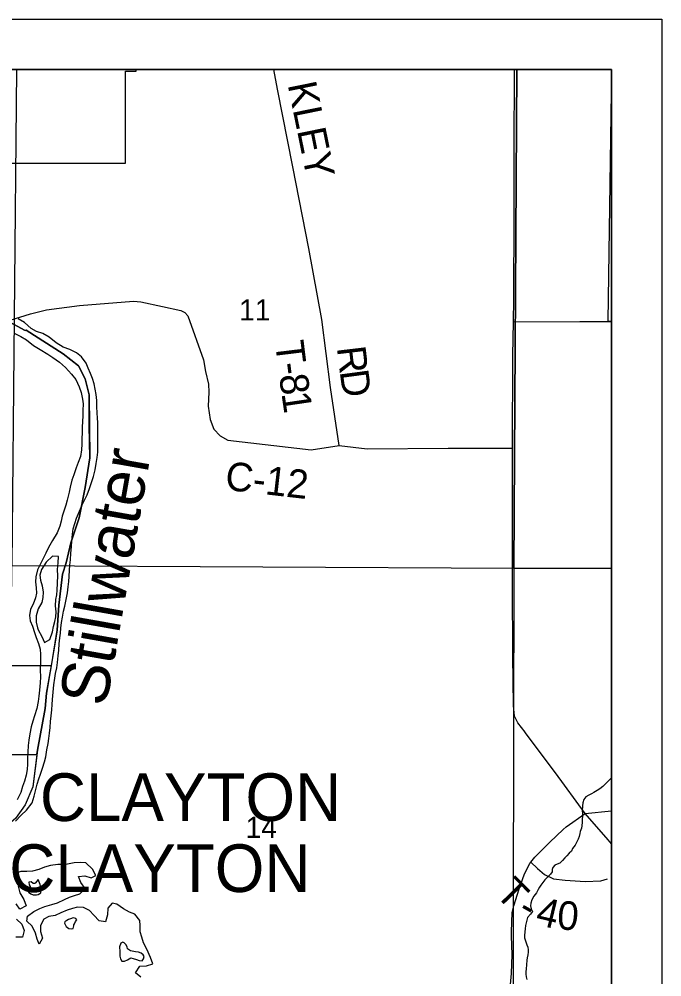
# Model space of a CAD drawing. Extents: x -209 to 4852, y 0 to 905.
# Drawn here: x 367.31 to 392.83, y 302.52 to 340.56 of the extents above; entities that cross this region are included whole.
import ezdxf

# ---------------------------------------------------------------- set-up
doc = ezdxf.new("R2010")
doc.units = 0
for name, color, linetype in [('Default', 7, 'Continuous'), ('GM_P_County_Alignment', 7, 'Continuous'), ('GM_X_Airport_Text_Class_3', 7, 'Continuous'), ('GM_X_Corporation', 7, 'Continuous'), ('GM_X_Corporation_Text', 7, 'Continuous'), ('GM_X_County_Road', 7, 'Continuous'), ('GM_X_County_Road_Text', 7, 'Continuous'), ('GM_X_County_ROW', 7, 'Continuous'), ('GM_X_Major_Lake', 7, 'Continuous'), ('GM_X_Minor_Lake_Text', 7, 'Continuous'), ('GM_X_Minor_River', 7, 'Continuous'), ('GM_X_Township_Road', 7, 'Continuous'), ('GM_X_Township_Road_Text', 7, 'Continuous'), ('GM_X_US_Location', 7, 'Continuous'), ('SH_Data', 7, 'Continuous')]:
    doc.layers.add(name, color=color, linetype=linetype)

msp = doc.modelspace()

# ---------------------------------------------------------------- linework, layer by layer
at = {"layer": 'Default'}
msp.add_lwpolyline([(390.832, 338.559), (254.832, 338.559), (254.832, 202.559), (390.832, 202.559)], close=True, dxfattribs=at)
at = {"layer": 'GM_X_Corporation'}
for points in [[(386.866, 304.139), (386.865, 304.153), (386.861, 304.306), (386.893, 305.075), (386.958, 305.334), (387.165, 306.018), (387.381, 306.606), (387.587, 307.019), (387.632, 307.076), (387.791, 307.277), (388.385, 307.871), (388.912, 308.375), (389.028, 308.479), (389.783, 309.012), (390.832, 309.117)], [(383.118, 295.958), (383.398, 296.204), (383.557, 296.343), (383.98, 296.714), (384.554, 297.275), (385.137, 297.972), (385.698, 298.715), (386.043, 299.318), (386.323, 300.051), (386.582, 300.928), (386.616, 301.083), (386.694, 301.43), (386.82, 302.213), (386.865, 302.65), (386.887, 303.402), (386.866, 304.139)]]:
    msp.add_lwpolyline(points, dxfattribs=at)
at = {"layer": 'GM_X_County_Road'}
msp.add_lwpolyline([(390.832, 310.412), (390.811, 310.399), (390.71, 310.303), (390.6, 310.184), (390.483, 310.081), (390.366, 309.993), (390.266, 309.927), (390.134, 309.84), (390.034, 309.789), (389.934, 309.739), (389.818, 309.673), (389.739, 309.561), (389.689, 309.426), (389.678, 309.312), (389.673, 309.107), (389.678, 309.016), (389.668, 308.667), (389.656, 308.515), (389.639, 308.425), (389.589, 308.297), (389.579, 308.206), (389.554, 308.1), (389.512, 307.987), (389.456, 307.875), (389.384, 307.748), (389.289, 307.621), (389.241, 307.516), (389.147, 307.435), (389.053, 307.331), (388.975, 307.242), (388.888, 307.145), (388.786, 307.034), (388.679, 306.992), (388.579, 306.956), (388.508, 306.867), (388.483, 306.777), (388.472, 306.686), (388.409, 306.596), (388.307, 306.493), (388.19, 306.366), (388.103, 306.262), (388.025, 306.166), (387.976, 306.076), (387.921, 305.986), (387.849, 305.859), (387.754, 305.717), (387.666, 305.575), (387.624, 305.447), (387.621, 305.333), (387.641, 305.219), (387.691, 305.111), (387.612, 305.007), (387.502, 304.873), (387.469, 304.775), (387.443, 304.67), (387.417, 304.556), (387.398, 304.42), (387.376, 304.177), (387.381, 304.063), (387.416, 303.949), (387.472, 303.795), (387.508, 303.703), (387.52, 303.589), (387.525, 303.497), (387.507, 303.399), (387.481, 303.278), (387.47, 303.18), (387.457, 302.99), (387.446, 302.839), (387.435, 302.717), (387.432, 302.626), (387.444, 302.52), (387.472, 302.412)], dxfattribs=at)
at = {"layer": 'GM_X_County_Road_Text'}
for points in [[(386.906, 323.522), (386.921, 327.201), (386.937, 328.538), (386.948, 329.442), (386.964, 332.756), (386.967, 335.416), (386.978, 338.441), (386.979, 338.559)], [(366.952, 328.603), (367.764, 328.859), (368.39, 329.015), (369.701, 329.182), (371.848, 329.356), (372.144, 329.335), (373.007, 329.152), (373.734, 328.98), (373.892, 328.909), (374.004, 328.777), (374.633, 327.033), (374.708, 326.568), (374.827, 326.057), (374.837, 325.737), (374.811, 325.183), (374.9, 324.657), (375.038, 324.267), (375.291, 324.011), (375.592, 323.839), (378.9, 323.453), (380.013, 323.627), (381.135, 323.489), (384.344, 323.515), (386.906, 323.522)], [(387.401, 312.233), (387.115, 312.612), (386.983, 312.873), (386.945, 313.291), (386.921, 315.276), (386.904, 318.073), (386.897, 321.364), (386.906, 323.522)], [(389.783, 309.012), (388.613, 310.624), (387.402, 312.23), (387.401, 312.233)], [(390.832, 307.8), (390.7, 307.965), (389.783, 309.012)]]:
    msp.add_lwpolyline(points, dxfattribs=at)
at = {"layer": 'GM_X_County_ROW'}
for points in [[(380.013, 323.627), (379.675, 325.922), (379.333, 328.632), (378.819, 331.451), (378.182, 334.695), (377.568, 337.779), (377.418, 338.559)], [(386.937, 328.538), (389.577, 328.544), (390.832, 328.554)], [(387.632, 307.076), (387.89, 306.818), (388.167, 306.578), (388.535, 306.413), (388.995, 306.358), (389.787, 306.302), (390.412, 306.339), (390.67, 306.413)]]:
    msp.add_lwpolyline(points, dxfattribs=at)
at = {"layer": 'GM_X_Major_Lake'}
for points in [[(368.949, 316.175), (368.968, 316.372), (368.995, 316.592), (369.03, 316.812), (369.065, 317.047), (369.123, 317.244), (369.181, 317.502), (369.225, 317.775), (369.26, 318.017), (369.287, 318.222), (369.299, 318.42), (369.311, 318.678), (369.323, 318.876), (369.342, 319.081), (369.363, 319.354), (369.391, 319.605), (369.404, 319.84), (369.424, 320.106), (369.459, 320.311), (369.516, 320.523), (369.589, 320.735), (369.709, 321.014), (369.813, 321.263), (369.909, 321.459), (370.004, 321.662), (370.101, 321.912), (370.173, 322.116), (370.262, 322.388), (370.329, 322.66), (370.372, 322.903), (370.407, 323.153), (370.427, 323.358), (370.437, 323.875), (370.434, 324.089), (370.43, 324.279), (370.435, 324.522), (370.416, 324.72), (370.405, 324.911), (370.387, 325.17), (370.392, 325.406), (370.366, 325.65), (370.325, 325.856), (370.284, 326.077), (370.227, 326.284), (370.147, 326.483), (370.052, 326.691), (369.965, 326.89), (369.78, 327.152), (369.585, 327.308), (369.321, 327.443), (369.056, 327.532), (368.777, 327.697), (368.5, 327.931), (368.244, 328.073), (367.994, 328.146), (367.791, 328.272), (367.521, 328.505), (367.265, 328.662)], [(367.116, 328.087), (367.373, 327.953), (367.606, 327.819), (367.884, 327.593), (368.139, 327.435), (368.441, 327.247), (368.644, 327.121), (368.914, 326.933), (369.154, 326.723), (369.392, 326.46), (369.563, 326.244), (369.695, 325.959), (369.774, 325.73), (369.829, 325.47), (369.848, 325.279), (369.843, 325.021), (369.831, 324.8), (369.827, 324.572), (369.815, 324.359), (369.801, 323.682), (369.789, 323.447), (369.745, 323.181), (369.657, 322.947), (369.576, 322.743), (369.479, 322.464), (369.406, 322.245), (369.332, 321.972), (369.29, 321.768), (369.215, 321.457), (369.165, 321.26), (369.084, 321.011), (369.019, 320.814), (368.977, 320.625), (368.92, 320.421), (368.816, 320.156), (368.634, 319.855), (368.469, 319.577), (368.365, 319.351), (368.262, 319.14), (368.174, 318.944), (368.032, 318.68), (367.973, 318.408), (367.961, 318.21), (367.987, 317.966), (367.998, 317.76), (367.963, 317.571), (367.859, 317.322), (367.756, 317.126), (367.713, 316.868), (367.747, 316.662), (367.834, 316.447), (367.921, 316.195)], [(368.85, 318.444), (368.832, 318.695), (368.852, 318.961), (368.865, 319.212), (368.637, 319.232), (368.381, 318.985), (368.192, 318.7), (368.134, 318.473), (368.161, 318.275), (368.224, 318.045), (368.265, 317.801), (368.253, 317.588), (368.204, 317.384), (368.069, 317.135), (367.987, 316.863), (367.982, 316.612), (368.031, 316.383)], [(368.031, 316.383), (368.06, 316.306), (368.215, 316.044), (368.316, 315.799), (368.532, 315.924), (368.637, 316.219), (368.672, 316.431), (368.722, 316.628), (368.764, 316.817), (368.783, 317.015), (368.757, 317.251), (368.77, 317.502), (368.804, 317.691), (368.815, 317.881), (368.85, 318.444)], [(367.16, 308.708), (367.393, 308.939), (367.595, 309.141), (367.822, 309.425), (367.911, 309.698), (367.961, 309.91), (368.028, 310.167), (368.093, 310.379), (368.15, 310.575), (368.239, 310.81), (368.32, 311.059), (368.362, 311.264), (368.406, 311.537), (368.456, 311.787), (368.483, 311.992), (368.511, 312.204), (368.538, 312.424), (368.558, 312.66), (368.585, 312.88), (368.605, 313.13), (368.617, 313.336), (368.636, 313.541), (368.657, 313.822), (368.686, 314.118), (368.722, 314.376), (368.756, 314.573), (368.799, 314.793), (368.834, 315.005), (368.862, 315.271), (368.889, 315.499), (368.902, 315.749), (368.93, 315.985), (368.949, 316.175)], [(367.921, 316.195), (367.985, 315.996), (368.072, 315.766), (368.143, 315.536), (368.162, 315.323), (368.157, 315.056), (368.149, 314.699), (368.152, 314.44), (368.147, 314.197), (368.118, 313.901), (368.09, 313.665), (368.063, 313.453), (368.004, 313.18), (367.915, 312.885), (367.85, 312.673), (367.792, 312.446), (367.733, 312.166), (367.689, 311.916), (367.67, 311.711), (367.65, 311.445), (367.644, 311.179), (367.64, 310.973), (367.628, 310.761), (367.585, 310.526), (367.52, 310.291), (367.447, 310.079), (367.373, 309.845), (367.223, 309.551)], [(372.147, 302.502), (371.93, 302.673), (372.095, 302.944), (372.37, 302.954), (372.615, 303.04), (372.529, 303.293), (372.383, 303.615), (372.251, 303.869), (372.179, 304.091), (372.115, 304.305), (372.113, 304.556), (372.101, 304.755), (371.901, 305.002), (371.697, 305.09), (371.448, 305.216), (371.193, 305.404), (371.003, 305.445), (370.824, 305.243), (370.818, 304.977), (370.744, 304.705), (370.486, 304.74), (370.269, 304.965), (370.106, 305.158), (369.864, 305.27), (369.621, 305.282), (369.422, 305.24), (369.214, 305.168), (368.968, 305.059), (368.745, 304.957), (368.486, 304.916), (368.293, 304.806), (368.158, 304.557), (368.154, 304.322), (368.232, 304.054), (368.098, 303.821), (368.026, 304.02), (367.954, 304.257), (367.822, 304.526), (367.613, 304.735), (367.64, 304.925), (367.888, 305.118), (368.134, 305.235), (368.326, 305.307), (368.609, 305.393), (368.832, 305.465), (369.109, 305.589), (369.309, 305.684), (369.5, 305.748), (369.723, 305.813), (369.925, 306.029), (369.755, 306.261), (369.66, 306.499), (369.912, 306.532), (370.162, 306.458), (370.355, 306.546), (370.223, 306.8), (369.953, 307.041), (369.748, 307.067), (369.488, 307.042), (369.228, 306.994), (369.03, 306.975)], [(369.03, 306.975), (368.839, 306.979), (368.549, 306.939), (368.319, 306.875), (368.089, 306.78), (367.836, 306.717), (367.615, 306.706), (367.379, 306.703), (367.103, 306.609)], [(367.683, 305.928), (367.682, 305.883), (367.772, 305.813), (367.863, 305.78), (367.992, 305.778), (368.069, 305.792), (368.169, 305.85), (368.188, 306.017), (368.138, 306.186), (368.066, 306.385)], [(368.066, 306.385), (367.956, 306.25), (367.94, 306.22), (367.864, 306.229), (367.782, 306.292), (367.698, 306.278), (367.711, 306.179), (367.74, 306.102), (367.7, 305.997), (367.683, 305.928)], [(367.268, 306.127), (367.339, 305.851), (367.493, 305.59), (367.587, 305.345), (367.341, 305.212), (367.185, 305.413)], [(367.203, 304.812), (367.42, 304.61), (367.507, 304.357), (367.44, 304.1), (367.174, 304.097)], [(369.352, 304.823), (369.268, 304.794), (369.206, 304.758), (369.121, 304.698), (369.113, 304.653), (369.171, 304.515), (369.284, 304.444), (369.382, 304.427), (369.451, 304.433), (369.476, 304.539), (369.485, 304.585)], [(369.485, 304.585), (369.508, 304.63), (369.54, 304.713), (369.595, 304.788), (369.566, 304.834), (369.452, 304.867), (369.352, 304.823)], [(371.429, 303.9), (371.344, 303.856), (371.295, 303.705), (371.307, 303.522), (371.311, 303.34), (371.332, 303.233), (371.391, 303.148), (371.49, 303.146), (371.605, 303.197), (371.674, 303.234), (371.744, 303.27), (371.835, 303.246), (371.963, 303.205), (372.077, 303.165), (372.191, 303.155), (372.246, 303.23), (372.271, 303.321)], [(372.271, 303.321), (372.234, 303.398), (372.151, 303.453), (372.045, 303.493), (371.932, 303.518), (371.795, 303.536), (371.727, 303.552), (371.606, 303.631), (371.593, 303.715), (371.549, 303.799), (371.474, 303.869), (371.429, 303.9)]]:
    msp.add_lwpolyline(points, dxfattribs=at)
at = {"layer": 'GM_X_Minor_Lake_Text'}
for points in [[(367.283, 295.619), (368.159, 294.351), (368.732, 293.446), (370.241, 292.029), (372.113, 290.822), (372.777, 290.158), (374.86, 288.826), (376.248, 288.017), (376.942, 287.745), (377.818, 287.625), (379.387, 286.961), (380.775, 286.63), (381.772, 286.449), (382.556, 286.208), (384.126, 285.604), (384.941, 285.092), (385.816, 284.368), (386.661, 283.508), (387.356, 282.694), (388.05, 282), (390.832, 278.706), (390.832, 338.559), (362.726, 338.559)], [(366.314, 328.851), (367.551, 328.187), (367.581, 328.202), (369.06, 327.267), (369.664, 326.784), (369.936, 326.271), (370.087, 325.638), (370.117, 323.134), (369.936, 321.957), (369.695, 320.75), (369.363, 319.754), (369.182, 318.97), (369.031, 318.517), (368.88, 317.281), (368.82, 316.285), (368.398, 313.781), (368.338, 313.177), (368.036, 311.518), (367.855, 310.07), (367.553, 309.346), (367.161, 308.803)]]:
    msp.add_lwpolyline(points, dxfattribs=at)
at = {"layer": 'GM_X_Minor_River'}
for points in [[(387.068, 338.559), (367.206, 338.559), (367.019, 318.854), (386.955, 318.757)], [(390.832, 318.744), (390.832, 338.559), (387.068, 338.559), (386.955, 318.757)], [(367.019, 318.854), (386.955, 318.757), (386.92, 298.555), (366.855, 298.625)], [(390.832, 298.541), (390.832, 318.744), (386.955, 318.757), (386.92, 298.555)]]:
    msp.add_lwpolyline(points, close=True, dxfattribs=at)
at = {"layer": 'GM_X_US_Location'}
for points in [[(363.484, 334.839), (371.529, 334.838), (371.529, 338.488), (371.961, 338.488), (371.961, 338.559), (359.582, 338.559)], [(363.484, 334.839), (371.529, 334.838), (371.529, 338.488), (371.961, 338.488), (371.961, 338.559), (359.582, 338.559)], [(366.959, 314.879), (368.596, 314.883), (368.609, 314.957), (368.82, 316.285), (368.88, 317.281), (369.031, 318.517), (369.182, 318.97), (369.363, 319.754), (369.695, 320.75), (369.936, 321.957), (370.117, 323.134), (370.087, 324.401), (370.087, 325.638), (369.936, 326.271), (369.664, 326.784), (369.06, 327.267), (367.581, 328.202), (367.551, 328.187), (366.314, 328.851)], [(366.959, 314.879), (368.596, 314.883), (368.609, 314.957), (368.82, 316.285), (368.88, 317.281), (369.031, 318.517), (369.182, 318.97), (369.363, 319.754), (369.695, 320.75), (369.936, 321.957), (370.117, 323.134), (370.087, 324.401), (370.087, 325.638), (369.936, 326.271), (369.664, 326.784), (369.06, 327.267), (367.581, 328.202), (367.551, 328.187), (366.314, 328.851)], [(360.49, 311.352), (368.015, 311.351), (368.036, 311.518), (368.338, 313.177), (368.398, 313.781), (368.596, 314.883), (366.959, 314.879)]]:
    msp.add_lwpolyline(points, dxfattribs=at)
for points in [[(390.832, 328.559), (390.832, 338.559), (390.69, 328.559)], [(390.832, 328.559), (390.832, 338.559), (390.69, 328.559)], [(356.979, 311.088), (360.49, 311.087), (360.49, 311.352), (368.015, 311.351), (367.855, 310.07), (367.553, 309.346), (367.161, 308.803), (366.618, 308.35), (365.743, 307.686), (363.147, 305.152), (362.845, 304.579), (362.876, 303.975), (363.036, 303.403), (357.846, 303.132), (357.738, 303.689), (357.652, 303.674), (357.564, 308.696), (361.999, 308.696), (361.998, 309.797), (356.981, 309.798)], [(356.979, 311.088), (360.49, 311.087), (360.49, 311.352), (368.015, 311.351), (367.855, 310.07), (367.553, 309.346), (367.161, 308.803), (366.618, 308.35), (365.743, 307.686), (363.147, 305.152), (362.845, 304.579), (362.876, 303.975), (363.036, 303.403), (357.846, 303.132), (357.738, 303.689), (357.652, 303.674), (357.564, 308.696), (361.999, 308.696), (361.998, 309.797), (356.981, 309.798)]]:
    msp.add_lwpolyline(points, close=True, dxfattribs=at)
at = {"layer": 'SH_Data'}
for p, q in [((252.832, 340.559), (392.832, 340.559)), ((392.832, 340.559), (392.832, 200.559)), ((254.832, 338.559), (390.832, 338.559)), ((390.832, 338.559), (390.832, 202.559))]:
    msp.add_line(p, q, dxfattribs=at)

# ---------------------------------------------------------------- texts
at = {"layer": 'GM_P_County_Alignment'}
msp.add_text('C-12', height=1.1364, rotation=353.4701, dxfattribs=at).set_placement((375.453, 321.87))
at = {"layer": 'GM_X_Airport_Text_Class_3'}
msp.add_text('Stillwater', height=1.8932, rotation=79.9546, dxfattribs=at).set_placement((370.756, 313.208))
at = {"layer": 'GM_X_Corporation_Text'}
for p in [(368.133, 308.709), (366.914, 305.888)]:
    msp.add_text('CLAYTON', height=1.8939, rotation=0, dxfattribs=at).set_placement(p)
at = {"layer": 'GM_X_Township_Road'}
for s, height, rotation, p in [('KLEY', 1.1364, 281.5052, (377.969, 337.964)), ('T', 1.136, 276.9597, (377.469, 327.726)), ('R', 1.136, 276.7798, (379.924, 327.515)), ('-', 1.136, 277.0413, (377.573, 326.88)), ('8', 1.136, 277.325, (377.631, 326.411)), ('D', 1.136, 277.6507, (380.036, 326.57)), ('1', 1.136, 278.3502, (377.723, 325.695)), ('T', 1.136, 314.597, (386.176, 305.781)), ('4', 1.136, 346.5457, (387.774, 304.612)), ('0', 1.136, 355.3535, (388.642, 304.419)), ('-', 1.136, 330.6392, (387.048, 304.966))]:
    msp.add_text(s, height=height, rotation=rotation, dxfattribs=at).set_placement(p)
at = {"layer": 'GM_X_Township_Road_Text'}
for s, p in [('11', (376.044, 328.591)), ('14', (376.302, 308.039))]:
    msp.add_text(s, height=0.8371, rotation=0, dxfattribs=at).set_placement(p)

doc.saveas('drawing.dxf')
